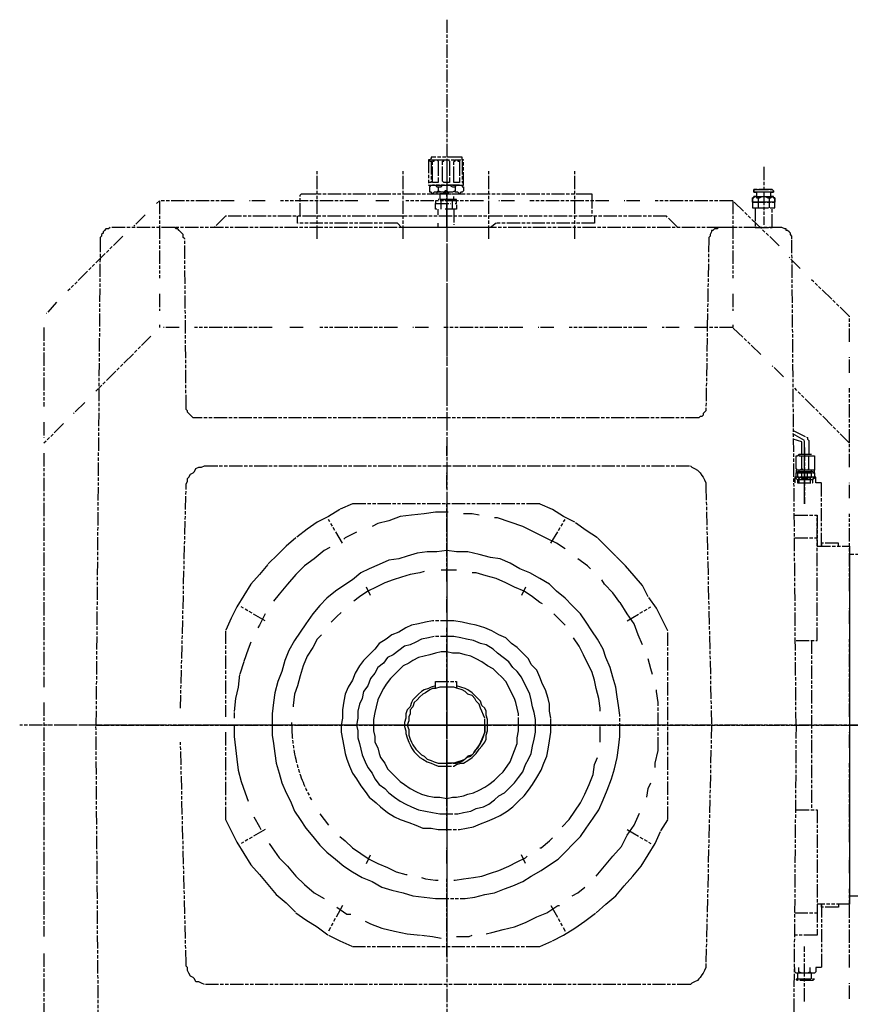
# Model space of a CAD drawing. Header units: millimetres. Extents: x -34725 to 178350, y -13707 to 126150.
# Tile 261 of 272: x 46680 to 47433, y 115159 to 116050. Entities that reach past the tile are written whole.
import ezdxf

# ---------------------------------------------------------------- set-up
doc = ezdxf.new("R2010")
doc.units = ezdxf.units.MM
doc.linetypes.add('AM_ISO09W050', pattern=[22.5, 12, -1.5, 3, -1.5, 3, -1.5])
doc.layers.add('AM_11', color=3, linetype='AM_ISO09W050', lineweight=25)

msp = doc.modelspace()

# ---------------------------------------------------------------- linework, layer by layer
at = {"layer": 'AM_11'}
for p, q in [((47066.896, 116050.261), (47066.896, 114422.395)), ((46754.167, 115854.394), (46752.89, 115853.118)), ((46755.443, 115856.947), (46754.167, 115855.67)), ((46754.167, 115855.67), (46754.167, 115854.394)), ((46756.72, 115859.5), (46755.443, 115858.223)), ((46755.443, 115858.223), (46755.443, 115856.947)), ((46757.996, 115860.776), (46756.72, 115859.5)), ((46760.549, 115860.776), (46757.996, 115860.776)), ((46761.826, 115862.053), (46760.549, 115860.776)), ((46820.542, 115862.053), (46761.826, 115862.053)), ((46821.818, 115860.776), (46820.542, 115862.053)), ((46823.095, 115860.776), (46821.818, 115860.776)), ((46824.371, 115859.5), (46823.095, 115860.776)), ((46825.648, 115858.223), (46824.371, 115859.5)), ((46826.924, 115856.947), (46825.648, 115858.223)), ((46828.201, 115855.67), (46826.924, 115856.947)), ((46828.201, 115853.118), (46828.201, 115855.67)), ((47305.591, 115854.394), (47304.315, 115853.118)), ((47306.868, 115858.223), (47305.591, 115855.67)), ((47305.591, 115855.67), (47305.591, 115854.394)), ((47308.144, 115859.5), (47306.868, 115859.5)), ((47306.868, 115859.5), (47306.868, 115858.223)), ((47309.421, 115860.776), (47308.144, 115859.5)), ((47311.974, 115860.776), (47309.421, 115860.776)), ((47313.25, 115862.053), (47311.974, 115860.776)), ((47370.69, 115862.053), (47313.25, 115862.053)), ((47373.243, 115860.776), (47370.69, 115862.053)), ((47374.519, 115860.776), (47373.243, 115860.776)), ((47374.519, 115859.5), (47374.519, 115860.776)), ((47375.796, 115859.5), (47374.519, 115859.5)), ((47377.072, 115858.223), (47375.796, 115859.5)), ((47378.349, 115856.947), (47377.072, 115858.223)), ((47378.349, 115855.67), (47378.349, 115856.947)), ((47379.625, 115854.394), (47378.349, 115855.67)), ((47379.625, 115853.118), (47379.625, 115854.394)), ((46752.89, 115851.841), (46749.061, 115411.467)), ((46752.89, 115853.118), (46752.89, 115851.841)), ((46829.477, 115851.841), (46828.201, 115853.118)), ((46830.754, 115698.668), (46829.477, 115851.841)), ((47304.315, 115851.841), (47301.762, 115698.668)), ((47304.315, 115853.118), (47304.315, 115851.841)), ((47379.625, 115851.841), (47379.625, 115853.118)), ((47383.455, 115411.467), (47379.625, 115851.841)), ((46830.754, 115697.391), (46830.754, 115698.668)), ((46832.03, 115696.115), (46830.754, 115697.391)), ((46832.03, 115694.838), (46832.03, 115696.115)), ((46833.306, 115693.562), (46832.03, 115694.838)), ((47300.486, 115694.838), (47299.209, 115693.562)), ((47301.762, 115696.115), (47300.486, 115694.838)), ((47301.762, 115698.668), (47301.762, 115696.115)), ((46834.583, 115692.285), (46833.306, 115693.562)), ((46835.859, 115691.009), (46834.583, 115692.285)), ((46837.136, 115689.733), (46835.859, 115691.009)), ((47295.38, 115689.733), (46837.136, 115689.733)), ((47296.656, 115691.009), (47295.38, 115689.733)), ((47297.933, 115691.009), (47296.656, 115691.009)), ((47299.209, 115692.285), (47297.933, 115691.009)), ((47299.209, 115693.562), (47299.209, 115692.285)), ((48208.082, 115411.467), (46679.938, 115411.467))]:
    msp.add_line(p, q, dxfattribs=at)
for points in [[(47082.213, 115923.322), (47080.937, 115923.322), (47080.937, 115925.875), (47079.661, 115925.875), (47052.855, 115925.875), (47052.855, 115924.599), (47051.579, 115923.322), (47050.302, 115923.322), (47050.302, 115900.346), (47082.213, 115900.346)], [(47059.237, 115905.452), (47059.237, 115904.175), (47059.237, 115902.899), (47057.961, 115902.899), (47054.132, 115902.899), (47054.132, 115904.175), (47054.132, 115905.452), (47054.132, 115922.046), (47055.408, 115922.046), (47055.408, 115923.322), (47056.684, 115923.322), (47057.961, 115923.322), (47059.237, 115922.046), (47059.237, 115920.769)], [(47063.067, 115920.769), (47063.067, 115922.046), (47064.343, 115922.046), (47064.343, 115923.322), (47065.62, 115923.322), (47066.896, 115923.322), (47068.172, 115923.322), (47069.449, 115922.046), (47069.449, 115920.769), (47069.449, 115905.452), (47069.449, 115904.175), (47069.449, 115902.899), (47064.343, 115902.899), (47063.067, 115904.175), (47063.067, 115905.452)], [(47078.384, 115905.452), (47078.384, 115904.175), (47078.384, 115902.899), (47077.108, 115902.899), (47073.278, 115902.899), (47073.278, 115904.175), (47073.278, 115905.452), (47073.278, 115922.046), (47074.555, 115922.046), (47074.555, 115923.322), (47075.831, 115923.322), (47077.108, 115923.322), (47077.108, 115922.046), (47078.384, 115922.046), (47078.384, 115920.769)], [(47051.579, 115899.07), (47052.855, 115900.346), (47054.132, 115900.346), (47056.684, 115900.346), (47057.961, 115899.07), (47061.79, 115899.07), (47063.067, 115900.346), (47069.449, 115900.346), (47072.002, 115899.07), (47074.555, 115899.07), (47075.831, 115900.346), (47080.937, 115900.346), (47080.937, 115899.07), (47082.213, 115899.07), (47082.213, 115895.24), (47080.937, 115893.964), (47079.661, 115893.964), (47078.384, 115892.687), (47077.108, 115893.964), (47074.555, 115893.964), (47074.555, 115895.24), (47072.002, 115893.964), (47069.449, 115893.964), (47066.896, 115892.687), (47063.067, 115893.964), (47061.79, 115893.964), (47059.237, 115895.24), (47057.961, 115893.964), (47055.408, 115893.964), (47054.132, 115892.687), (47052.855, 115893.964), (47051.579, 115893.964), (47051.579, 115895.24)], [(47343.885, 115885.029), (47364.308, 115885.029), (47364.308, 115888.858), (47363.031, 115888.858), (47363.031, 115890.135), (47360.479, 115890.135), (47360.479, 115893.964), (47363.031, 115893.964), (47363.031, 115895.24), (47361.755, 115896.517), (47345.161, 115896.517), (47345.161, 115895.24), (47345.161, 115893.964), (47347.714, 115893.964), (47347.714, 115890.135), (47345.161, 115890.135), (47345.161, 115888.858), (47343.885, 115888.858)], [(47343.885, 115888.858), (47345.161, 115888.858), (47345.161, 115890.135), (47346.438, 115890.135), (47347.714, 115890.135), (47347.714, 115888.858), (47350.267, 115888.858), (47352.82, 115890.135), (47355.373, 115890.135), (47357.926, 115888.858), (47359.202, 115888.858), (47360.479, 115888.858), (47361.755, 115890.135), (47363.031, 115888.858), (47364.308, 115888.858), (47364.308, 115885.029), (47354.096, 115885.029), (47343.885, 115885.029)], [(47363.031, 115893.964), (47361.755, 115893.964), (47345.161, 115893.964), (47345.161, 115896.517), (47346.438, 115896.517), (47361.755, 115896.517), (47363.031, 115895.24)], [(47347.714, 115893.964), (47347.714, 115890.135), (47360.479, 115890.135), (47360.479, 115893.964)], [(47400.048, 115643.78), (47400.048, 115642.504), (47398.772, 115642.504), (47394.943, 115642.504), (47394.943, 115643.78), (47393.666, 115642.504), (47389.837, 115642.504), (47388.56, 115643.78), (47387.284, 115642.504), (47384.731, 115642.504), (47383.455, 115643.78), (47383.455, 115655.269), (47384.731, 115655.269), (47386.007, 115656.545), (47386.007, 115655.269), (47387.284, 115655.269), (47394.943, 115655.269), (47396.219, 115655.269), (47398.772, 115655.269), (47400.048, 115655.269)], [(47383.455, 115641.228), (47383.455, 115639.951), (47384.731, 115639.951), (47400.048, 115639.951), (47400.048, 115641.228), (47400.048, 115642.504), (47383.455, 115642.504)], [(47400.048, 115634.845), (47398.772, 115634.845), (47398.772, 115633.569), (47394.943, 115633.569), (47393.666, 115634.845), (47388.56, 115634.845), (47388.56, 115633.569), (47384.731, 115633.569), (47383.455, 115634.845), (47383.455, 115639.951), (47384.731, 115639.951), (47384.731, 115641.228), (47386.007, 115641.228), (47387.284, 115641.228), (47388.56, 115639.951), (47391.113, 115639.951), (47394.943, 115639.951), (47394.943, 115641.228), (47398.772, 115641.228), (47398.772, 115639.951), (47400.048, 115639.951)], [(47386.007, 115641.228), (47397.495, 115641.228), (47397.495, 115642.504), (47386.007, 115642.504)], [(47384.731, 115639.951), (47384.731, 115636.122), (47397.495, 115636.122), (47397.495, 115639.951)], [(46908.617, 115411.467), (46908.617, 115402.532), (46909.893, 115394.874), (46911.17, 115385.938), (46912.446, 115377.003), (46914.999, 115368.068), (46917.552, 115359.133), (46921.381, 115350.198), (46925.211, 115342.539), (46929.04, 115333.604), (46934.146, 115325.946), (46939.251, 115318.287), (46945.634, 115310.628), (46952.016, 115302.969), (46958.398, 115296.587), (46966.057, 115290.205), (46973.716, 115283.823), (46981.374, 115278.717), (46990.309, 115273.611), (46999.244, 115269.782), (47008.18, 115264.676), (47017.115, 115262.123), (47027.326, 115259.57), (47036.261, 115257.017), (47046.473, 115255.741), (47056.684, 115254.465), (47083.49, 115254.465), (47092.425, 115255.741), (47101.36, 115258.294), (47110.295, 115259.57), (47119.23, 115263.4), (47126.889, 115265.953), (47135.824, 115269.782), (47143.483, 115274.888), (47152.418, 115279.993), (47160.077, 115285.099), (47167.735, 115290.205), (47174.117, 115296.587), (47181.776, 115304.246), (47188.158, 115310.628), (47193.264, 115318.287), (47199.646, 115327.222), (47204.752, 115334.881), (47208.582, 115343.816), (47212.411, 115352.751), (47216.24, 115362.962), (47218.793, 115371.898), (47221.346, 115382.109), (47222.622, 115391.044), (47223.899, 115401.256), (47223.899, 115420.402), (47222.622, 115429.338), (47221.346, 115436.996), (47220.07, 115445.931), (47217.517, 115454.867), (47214.964, 115463.802), (47211.134, 115472.737), (47208.582, 115480.395), (47203.476, 115489.331), (47198.37, 115496.989), (47193.264, 115504.648), (47188.158, 115512.307), (47180.5, 115519.965), (47174.117, 115526.347), (47166.459, 115532.73), (47160.077, 115539.112), (47151.141, 115544.218), (47142.206, 115549.324), (47133.271, 115553.153), (47124.336, 115558.259), (47115.401, 115562.088), (47106.466, 115563.364), (47096.254, 115565.917), (47086.043, 115568.47), (47075.831, 115568.47), (47066.896, 115569.747), (47057.961, 115568.47), (47049.026, 115568.47), (47040.091, 115567.194), (47031.156, 115564.641), (47023.497, 115562.088), (47014.562, 115560.812), (47005.627, 115556.982), (46996.692, 115553.153), (46989.033, 115549.324), (46981.374, 115542.941), (46973.716, 115537.836), (46966.057, 115532.73), (46958.398, 115526.347), (46952.016, 115519.965), (46945.634, 115512.307), (46939.251, 115503.371), (46934.146, 115495.713), (46929.04, 115488.054), (46923.934, 115479.119), (46920.105, 115470.184), (46917.552, 115459.972), (46913.723, 115451.037), (46911.17, 115440.826), (46909.893, 115431.891), (46908.617, 115421.679)], [(47431.96, 115565.917), (47431.96, 115257.017), (47521.311, 115257.017), (47521.311, 115565.917)], [(46971.163, 115411.467), (46971.163, 115405.085), (46972.439, 115398.703), (46973.716, 115392.321), (46974.992, 115385.938), (46976.268, 115380.833), (46978.821, 115374.45), (46981.374, 115368.068), (46985.204, 115362.962), (46989.033, 115356.58), (46992.862, 115351.474), (46996.692, 115346.369), (47003.074, 115341.263), (47006.903, 115337.434), (47013.285, 115332.328), (47019.668, 115328.498), (47024.773, 115325.946), (47032.432, 115323.393), (47038.814, 115320.84), (47045.196, 115318.287), (47052.855, 115318.287), (47059.237, 115317.01), (47078.384, 115317.01), (47084.766, 115318.287), (47091.149, 115319.563), (47097.531, 115322.116), (47103.913, 115324.669), (47110.295, 115327.222), (47115.401, 115329.775), (47121.783, 115333.604), (47126.889, 115337.434), (47131.995, 115342.539), (47137.101, 115347.645), (47140.93, 115352.751), (47144.759, 115357.857), (47148.589, 115364.239), (47152.418, 115370.621), (47154.971, 115377.003), (47157.524, 115383.386), (47158.8, 115389.768), (47160.077, 115397.426), (47161.353, 115405.085), (47161.353, 115417.85), (47160.077, 115424.232), (47160.077, 115430.614), (47158.8, 115435.72), (47156.247, 115443.379), (47153.694, 115448.484), (47151.141, 115454.867), (47148.589, 115461.249), (47143.483, 115466.355), (47140.93, 115471.46), (47135.824, 115476.566), (47130.718, 115481.672), (47125.613, 115485.501), (47120.507, 115490.607), (47114.125, 115493.16), (47107.742, 115496.989), (47101.36, 115499.542), (47093.701, 115502.095), (47087.319, 115503.371), (47080.937, 115504.648), (47073.278, 115505.924), (47054.132, 115505.924), (47047.749, 115504.648), (47041.367, 115503.371), (47034.985, 115502.095), (47029.879, 115499.542), (47023.497, 115495.713), (47017.115, 115493.16), (47012.009, 115489.331), (47005.627, 115485.501), (47001.797, 115480.395), (46996.692, 115475.29), (46991.586, 115470.184), (46987.756, 115465.078), (46983.927, 115458.696), (46981.374, 115452.314), (46977.545, 115445.931), (46974.992, 115439.549), (46973.716, 115433.167), (46972.439, 115425.508), (46972.439, 115417.85)], [(46971.163, 115411.467), (46971.163, 115405.085), (46972.439, 115398.703), (46973.716, 115392.321), (46974.992, 115385.938), (46976.268, 115380.833), (46978.821, 115374.45), (46981.374, 115368.068), (46985.204, 115362.962), (46989.033, 115356.58), (46992.862, 115351.474), (46996.692, 115346.369), (47003.074, 115341.263), (47006.903, 115337.434), (47013.285, 115332.328), (47019.668, 115328.498), (47024.773, 115325.946), (47032.432, 115323.393), (47038.814, 115320.84), (47045.196, 115318.287), (47052.855, 115318.287), (47059.237, 115317.01), (47078.384, 115317.01), (47084.766, 115318.287), (47091.149, 115319.563), (47097.531, 115322.116), (47103.913, 115324.669), (47110.295, 115327.222), (47115.401, 115329.775), (47121.783, 115333.604), (47126.889, 115337.434), (47131.995, 115342.539), (47137.101, 115347.645), (47140.93, 115352.751), (47144.759, 115357.857), (47148.589, 115364.239), (47152.418, 115370.621), (47154.971, 115377.003), (47157.524, 115383.386), (47158.8, 115389.768), (47160.077, 115397.426), (47161.353, 115405.085), (47161.353, 115417.85), (47160.077, 115424.232), (47160.077, 115430.614), (47158.8, 115435.72), (47156.247, 115443.379), (47153.694, 115448.484), (47151.141, 115454.867), (47148.589, 115461.249), (47143.483, 115466.355), (47140.93, 115471.46), (47135.824, 115476.566), (47130.718, 115481.672), (47125.613, 115485.501), (47120.507, 115490.607), (47114.125, 115493.16), (47107.742, 115496.989), (47101.36, 115499.542), (47093.701, 115502.095), (47087.319, 115503.371), (47080.937, 115504.648), (47073.278, 115505.924), (47054.132, 115505.924), (47047.749, 115504.648), (47041.367, 115503.371), (47034.985, 115502.095), (47029.879, 115499.542), (47023.497, 115495.713), (47017.115, 115493.16), (47012.009, 115489.331), (47005.627, 115485.501), (47001.797, 115480.395), (46996.692, 115475.29), (46991.586, 115470.184), (46987.756, 115465.078), (46983.927, 115458.696), (46981.374, 115452.314), (46977.545, 115445.931), (46974.992, 115439.549), (46973.716, 115433.167), (46972.439, 115425.508), (46972.439, 115417.85)], [(46985.204, 115411.467), (46986.48, 115406.362), (46986.48, 115399.979), (46987.756, 115394.874), (46989.033, 115389.768), (46990.309, 115384.662), (46992.862, 115378.28), (46995.415, 115373.174), (46999.244, 115368.068), (47001.797, 115362.962), (47005.627, 115357.857), (47010.732, 115354.027), (47014.562, 115350.198), (47019.668, 115346.369), (47024.773, 115342.539), (47029.879, 115339.986), (47034.985, 115337.434), (47041.367, 115334.881), (47047.749, 115333.604), (47054.132, 115332.328), (47060.514, 115331.051), (47077.108, 115331.051), (47082.213, 115332.328), (47088.596, 115333.604), (47093.701, 115336.157), (47100.084, 115337.434), (47105.189, 115339.986), (47110.295, 115343.816), (47114.125, 115347.645), (47119.23, 115350.198), (47124.336, 115355.304), (47128.165, 115359.133), (47131.995, 115364.239), (47135.824, 115369.345), (47138.377, 115375.727), (47140.93, 115380.833), (47143.483, 115385.938), (47144.759, 115392.321), (47146.036, 115398.703), (47147.312, 115405.085), (47147.312, 115416.573), (47146.036, 115422.955), (47144.759, 115428.061), (47143.483, 115434.443), (47142.206, 115439.549), (47139.653, 115444.655), (47137.101, 115449.761), (47134.548, 115454.867), (47130.718, 115459.972), (47126.889, 115463.802), (47123.06, 115468.907), (47117.954, 115472.737), (47112.848, 115476.566), (47109.019, 115480.395), (47102.637, 115484.225), (47097.531, 115485.501), (47091.149, 115488.054), (47084.766, 115489.331), (47079.661, 115490.607), (47073.278, 115491.883), (47055.408, 115491.883), (47050.302, 115490.607), (47043.92, 115489.331), (47038.814, 115486.778), (47033.708, 115484.225), (47028.603, 115482.948), (47023.497, 115479.119), (47018.391, 115475.29), (47013.285, 115472.737), (47009.456, 115467.631), (47004.35, 115463.802), (47001.797, 115458.696), (46997.968, 115453.59), (46995.415, 115447.208), (46991.586, 115442.102), (46990.309, 115435.72), (46987.756, 115430.614), (46986.48, 115424.232), (46986.48, 115417.85)], [(47000.521, 115411.467), (47000.521, 115406.362), (47001.797, 115401.256), (47001.797, 115396.15), (47004.35, 115391.044), (47005.627, 115385.938), (47006.903, 115382.109), (47010.732, 115377.003), (47013.285, 115371.898), (47017.115, 115368.068), (47020.944, 115364.239), (47024.773, 115360.41), (47028.603, 115357.857), (47033.708, 115354.027), (47038.814, 115351.474), (47043.92, 115348.922), (47049.026, 115347.645), (47055.408, 115346.369), (47060.514, 115346.369), (47066.896, 115345.092), (47072.002, 115346.369), (47075.831, 115346.369), (47082.213, 115347.645), (47086.043, 115348.922), (47091.149, 115350.198), (47096.254, 115352.751), (47101.36, 115355.304), (47105.189, 115357.857), (47110.295, 115361.686), (47114.125, 115365.515), (47117.954, 115369.345), (47121.783, 115374.45), (47124.336, 115378.28), (47126.889, 115384.662), (47128.165, 115388.491), (47130.718, 115394.874), (47130.718, 115399.979), (47131.995, 115406.362), (47131.995, 115421.679), (47130.718, 115426.785), (47129.442, 115431.891), (47128.165, 115435.72), (47125.613, 115440.826), (47123.06, 115445.931), (47120.507, 115451.037), (47116.677, 115454.867), (47112.848, 115458.696), (47109.019, 115462.525), (47103.913, 115465.078), (47098.807, 115468.907), (47093.701, 115471.46), (47088.596, 115474.013), (47083.49, 115475.29), (47078.384, 115476.566), (47072.002, 115476.566), (47066.896, 115477.843), (47061.79, 115477.843), (47056.684, 115476.566), (47051.579, 115475.29), (47046.473, 115474.013), (47041.367, 115472.737), (47036.261, 115470.184), (47032.432, 115467.631), (47027.326, 115465.078), (47023.497, 115461.249), (47019.668, 115457.419), (47015.838, 115453.59), (47012.009, 115448.484), (47009.456, 115444.655), (47006.903, 115439.549), (47004.35, 115434.443), (47003.074, 115428.061), (47001.797, 115422.955), (47000.521, 115416.573)], [(47066.896, 115411.467), (47066.896, 115445.931), (47063.067, 115445.931), (47060.514, 115445.931), (47056.684, 115444.655), (47054.132, 115444.655), (47051.579, 115443.379), (47047.749, 115440.826), (47045.196, 115439.549), (47042.644, 115436.996), (47040.091, 115434.443), (47037.538, 115431.891), (47036.261, 115428.061), (47033.708, 115425.508), (47033.708, 115421.679), (47032.432, 115419.126), (47032.432, 115415.297), (47031.156, 115411.467), (47101.36, 115411.467), (47101.36, 115407.638), (47101.36, 115405.085), (47100.084, 115402.532), (47098.807, 115398.703), (47097.531, 115396.15), (47096.254, 115393.597), (47093.701, 115389.768), (47092.425, 115387.215), (47089.872, 115384.662), (47086.043, 115383.386), (47083.49, 115380.833), (47080.937, 115379.556), (47077.108, 115378.28), (47073.278, 115377.003), (47066.896, 115377.003)], [(47031.156, 115411.467), (47032.432, 115407.638), (47032.432, 115405.085), (47032.432, 115402.532), (47033.708, 115398.703), (47034.985, 115396.15), (47036.261, 115393.597), (47038.814, 115389.768), (47041.367, 115387.215), (47043.92, 115384.662), (47046.473, 115383.386), (47049.026, 115380.833), (47052.855, 115379.556), (47055.408, 115378.28), (47059.237, 115377.003), (47075.831, 115377.003), (47079.661, 115378.28), (47082.213, 115379.556), (47084.766, 115382.109), (47088.596, 115383.386), (47091.149, 115385.938), (47092.425, 115388.491), (47094.978, 115391.044), (47097.531, 115394.874), (47098.807, 115397.426), (47100.084, 115401.256), (47101.36, 115405.085), (47101.36, 115417.85), (47100.084, 115420.402), (47098.807, 115424.232), (47097.531, 115426.785), (47096.254, 115430.614), (47093.701, 115433.167), (47092.425, 115435.72), (47089.872, 115438.273), (47086.043, 115439.549), (47083.49, 115442.102), (47080.937, 115443.379), (47077.108, 115444.655), (47073.278, 115445.931), (47060.514, 115445.931), (47056.684, 115444.655), (47054.132, 115444.655), (47051.579, 115443.379), (47047.749, 115440.826), (47045.196, 115439.549), (47042.644, 115436.996), (47040.091, 115434.443), (47037.538, 115431.891), (47036.261, 115428.061), (47033.708, 115425.508), (47033.708, 115421.679), (47032.432, 115419.126), (47032.432, 115415.297)], [(47383.455, 115411.467), (47379.625, 114939.182), (47378.349, 114937.906), (47378.349, 114936.63), (47377.072, 114936.63), (47377.072, 114935.353), (47375.796, 114935.353), (47374.519, 114934.077), (47286.445, 114926.418), (46846.071, 114926.418), (46759.273, 114934.077), (46756.72, 114934.077), (46756.72, 114935.353), (46755.443, 114936.63), (46754.167, 114936.63), (46754.167, 114937.906), (46754.167, 114939.182), (46752.89, 114939.182), (46749.061, 115411.467)], [(47066.896, 115300.417), (47066.896, 115286.376)], [(47384.731, 115186.813), (47384.731, 115181.707), (47397.495, 115181.707), (47397.495, 115186.813)], [(47383.455, 115181.707), (47384.731, 115181.707), (47398.772, 115181.707), (47400.048, 115181.707), (47398.772, 115180.431), (47384.731, 115180.431)]]:
    msp.add_lwpolyline(points, close=True, dxfattribs=at)
for points in [[(47050.302, 115923.322), (47051.579, 115923.322), (47051.579, 115922.046), (47052.855, 115922.046), (47052.855, 115902.899), (47051.579, 115902.899), (47050.302, 115902.899)], [(47052.855, 115923.322), (47079.661, 115923.322)], [(47066.896, 115922.046), (47066.896, 115850.565)], [(47082.213, 115923.322), (47080.937, 115923.322), (47080.937, 115922.046), (47080.937, 115902.899), (47082.213, 115902.899)], [(47354.096, 115916.94), (47354.096, 115864.606)], [(46949.463, 115851.841), (46949.463, 115913.111)], [(47027.326, 115851.841), (47027.326, 115913.111)], [(47066.896, 115914.387), (47066.896, 115900.346)], [(47105.189, 115851.841), (47105.189, 115913.111)], [(47183.053, 115851.841), (47183.053, 115913.111)], [(47054.132, 115900.346), (47078.384, 115900.346)], [(47054.132, 115900.346), (47078.384, 115900.346), (47054.132, 115900.346)], [(47054.132, 115900.346), (47054.132, 115900.346)], [(47055.408, 115900.346), (47055.408, 115900.346)], [(47055.408, 115900.346), (47055.408, 115900.346)], [(47056.684, 115900.346), (47056.684, 115900.346)], [(47056.684, 115900.346), (47056.684, 115900.346)], [(47057.961, 115900.346), (47057.961, 115900.346)], [(47057.961, 115900.346), (47057.961, 115900.346)], [(47059.237, 115900.346), (47059.237, 115900.346)], [(47059.237, 115900.346), (47059.237, 115900.346)], [(47059.237, 115899.07), (47059.237, 115895.24)], [(47060.514, 115900.346), (47060.514, 115900.346)], [(47060.514, 115900.346), (47060.514, 115900.346)], [(47061.79, 115900.346), (47061.79, 115900.346)], [(47061.79, 115900.346), (47061.79, 115900.346)], [(47063.067, 115900.346), (47063.067, 115900.346)], [(47063.067, 115900.346), (47063.067, 115900.346)], [(47063.067, 115900.346), (47063.067, 115900.346)], [(47064.343, 115900.346), (47064.343, 115900.346)], [(47064.343, 115900.346), (47064.343, 115900.346)], [(47065.62, 115900.346), (47065.62, 115900.346)], [(47065.62, 115900.346), (47065.62, 115900.346)], [(47066.896, 115900.346), (47066.896, 115900.346)], [(47066.896, 115900.346), (47066.896, 115900.346)], [(47068.172, 115900.346), (47068.172, 115900.346)], [(47068.172, 115900.346), (47068.172, 115900.346)], [(47069.449, 115900.346), (47069.449, 115900.346)], [(47069.449, 115900.346), (47069.449, 115900.346)], [(47070.725, 115900.346), (47070.725, 115900.346)], [(47070.725, 115900.346), (47070.725, 115900.346)], [(47072.002, 115900.346), (47072.002, 115900.346)], [(47072.002, 115900.346), (47072.002, 115900.346)], [(47073.278, 115900.346), (47073.278, 115900.346)], [(47073.278, 115900.346), (47073.278, 115900.346)], [(47073.278, 115900.346), (47073.278, 115900.346)], [(47074.555, 115900.346), (47074.555, 115900.346)], [(47074.555, 115900.346), (47074.555, 115900.346)], [(47074.555, 115899.07), (47074.555, 115895.24)], [(47075.831, 115900.346), (47075.831, 115900.346)], [(47075.831, 115900.346), (47075.831, 115900.346)], [(47077.108, 115900.346), (47077.108, 115900.346)], [(47077.108, 115900.346), (47077.108, 115900.346)], [(47078.384, 115900.346), (47078.384, 115900.346)], [(47078.384, 115900.346), (47078.384, 115900.346)], [(46934.146, 115872.264), (46934.146, 115891.411), (46935.422, 115892.687), (46936.699, 115892.687), (47195.817, 115892.687), (47197.094, 115892.687), (47198.37, 115892.687), (47198.37, 115891.411), (47198.37, 115872.264)], [(47054.132, 115892.687), (47078.384, 115892.687)], [(47070.725, 115893.964), (47059.237, 115893.964), (47057.961, 115893.964), (47057.961, 115892.687), (47059.237, 115892.687), (47073.278, 115892.687)], [(47068.172, 115892.687), (47060.514, 115892.687), (47060.514, 115887.582), (47073.278, 115887.582), (47073.278, 115890.135)], [(47068.172, 115893.964), (47066.896, 115895.24), (47065.62, 115895.24), (47064.343, 115893.964)], [(47066.896, 115872.264), (47066.896, 115892.687), (47066.896, 115883.752)], [(47346.438, 115890.135), (47361.755, 115890.135)], [(47352.82, 115896.517), (47354.096, 115896.517), (47355.373, 115896.517)], [(46874.153, 115886.305), (46806.501, 115886.305), (46803.948, 115883.752)], [(46806.501, 115886.305), (46806.501, 115816.101)], [(46902.235, 115886.305), (46888.194, 115886.305)], [(46986.48, 115886.305), (46916.275, 115886.305)], [(47014.562, 115886.305), (47001.797, 115886.305)], [(47100.084, 115886.305), (47029.879, 115886.305)], [(47056.684, 115886.305), (47056.684, 115883.752), (47066.896, 115883.752), (47068.172, 115883.752)], [(47057.961, 115878.647), (47056.684, 115878.647), (47056.684, 115883.752), (47070.725, 115883.752)], [(47073.278, 115887.582), (47059.237, 115887.582)], [(47061.79, 115878.647), (47061.79, 115883.752), (47061.79, 115887.582)], [(47074.555, 115883.752), (47075.831, 115883.752), (47075.831, 115887.582), (47074.555, 115887.582), (47063.067, 115887.582)], [(47075.831, 115882.476), (47075.831, 115878.647), (47065.62, 115878.647)], [(47072.002, 115878.647), (47072.002, 115883.752), (47072.002, 115887.582)], [(47128.165, 115886.305), (47114.125, 115886.305)], [(47213.687, 115886.305), (47142.206, 115886.305)], [(47241.769, 115886.305), (47227.728, 115886.305)], [(47368.137, 115845.459), (47326.015, 115886.305), (47255.81, 115886.305)], [(47326.015, 115886.305), (47326.015, 115816.101)], [(47350.267, 115885.029), (47343.885, 115885.029), (47343.885, 115879.923), (47346.438, 115879.923), (47346.438, 115862.053), (47361.755, 115862.053), (47361.755, 115879.923), (47364.308, 115879.923), (47364.308, 115885.029), (47357.926, 115885.029)], [(47348.991, 115888.858), (47348.991, 115885.029), (47348.991, 115879.923)], [(47359.202, 115888.858), (47359.202, 115885.029), (47359.202, 115879.923)], [(46793.737, 115873.541), (46783.525, 115863.329)], [(47276.233, 115862.053), (47266.022, 115872.264), (47116.677, 115872.264), (47015.838, 115872.264), (46866.494, 115872.264), (46856.283, 115862.053)], [(47200.923, 115872.264), (47200.923, 115865.882), (47111.572, 115865.882), (47106.466, 115862.053), (47026.05, 115862.053), (47022.22, 115865.882), (46931.593, 115865.882), (46931.593, 115872.264)], [(47059.237, 115873.541), (47059.237, 115878.647)], [(47066.896, 115862.053), (47066.896, 115876.094)], [(47073.278, 115878.647), (47073.278, 115864.606)], [(47346.438, 115879.923), (47361.755, 115879.923)], [(47069.449, 115862.053), (47059.237, 115862.053), (47059.237, 115865.882)], [(46773.314, 115854.394), (46723.532, 115804.613)], [(47314.527, 115862.053), (46819.266, 115862.053)], [(47066.896, 115836.524), (47066.896, 115822.483)], [(47387.284, 115825.036), (47377.072, 115835.247)], [(47431.96, 115758.661), (47431.96, 115781.637), (47397.495, 115814.824)], [(46806.501, 115802.06), (46806.501, 115786.742)], [(47066.896, 115808.442), (47066.896, 115736.961)], [(47326.015, 115802.06), (47326.015, 115786.742)], [(46713.321, 115794.401), (46704.385, 115784.19)], [(46701.833, 115771.425), (46701.833, 115699.944)], [(46806.501, 115773.978), (46806.501, 115771.425)], [(46824.371, 115771.425), (46810.33, 115771.425)], [(46908.617, 115771.425), (46838.412, 115771.425)], [(46936.699, 115771.425), (46923.934, 115771.425)], [(47022.22, 115771.425), (46952.016, 115771.425)], [(47050.302, 115771.425), (47036.261, 115771.425)], [(47135.824, 115771.425), (47064.343, 115771.425)], [(47163.906, 115771.425), (47149.865, 115771.425)], [(47248.151, 115771.425), (47177.947, 115771.425)], [(47277.51, 115771.425), (47262.192, 115771.425)], [(47351.543, 115747.173), (47326.015, 115771.425), (47291.55, 115771.425)], [(47326.015, 115773.978), (47326.015, 115771.425)], [(46798.842, 115763.766), (46749.061, 115713.985)], [(47431.96, 115730.579), (47431.96, 115744.62)], [(47371.967, 115726.749), (47361.755, 115736.961)], [(47066.896, 115724.197), (47066.896, 115708.879)], [(47431.96, 115666.757), (47382.178, 115716.538)], [(47431.96, 115645.057), (47431.96, 115716.538)], [(46738.85, 115703.773), (46728.638, 115693.562)], [(47066.896, 115694.838), (47066.896, 115624.634)], [(46701.833, 115685.903), (46701.833, 115671.862)], [(46719.703, 115684.627), (46701.833, 115666.757)], [(47380.902, 115678.245), (47393.666, 115671.862), (47393.666, 115670.586), (47394.943, 115669.309), (47394.943, 115656.545)], [(47391.113, 115662.927), (47391.113, 115611.869), (47391.113, 115669.309), (47379.625, 115675.692)], [(47388.56, 115656.545), (47388.56, 115668.033), (47380.902, 115670.586)], [(47066.896, 115655.269), (47066.896, 115664.204)], [(47391.113, 115620.804), (47391.113, 115665.48)], [(46701.833, 115657.821), (46701.833, 115445.931)], [(47397.495, 115656.545), (47386.007, 115656.545)], [(47388.56, 115643.78), (47388.56, 115655.269)], [(47394.943, 115643.78), (47394.943, 115655.269)], [(46825.648, 115426.785), (46830.754, 115627.187), (46830.754, 115629.74), (46832.03, 115632.292), (46832.03, 115634.845), (46833.306, 115636.122), (46834.583, 115638.675), (46837.136, 115639.951), (46838.412, 115641.228), (46839.689, 115643.78), (46842.242, 115645.057), (46844.794, 115645.057), (46847.347, 115646.333), (47287.721, 115646.333), (47288.998, 115645.057), (47291.55, 115643.78), (47294.103, 115642.504), (47295.38, 115641.228), (47296.656, 115639.951), (47297.933, 115637.398), (47299.209, 115636.122), (47300.486, 115633.569), (47301.762, 115631.016), (47301.762, 115629.74), (47301.762, 115627.187), (47306.868, 115411.467), (47301.762, 115195.748), (47301.762, 115193.195), (47301.762, 115191.919), (47300.486, 115189.366), (47299.209, 115186.813), (47297.933, 115185.536), (47296.656, 115182.984), (47295.38, 115181.707), (47294.103, 115180.431), (47291.55, 115179.154), (47288.998, 115177.878), (47287.721, 115176.601), (46847.347, 115176.601), (46844.794, 115177.878), (46842.242, 115179.154), (46839.689, 115179.154), (46838.412, 115181.707), (46837.136, 115182.984), (46834.583, 115184.26), (46833.306, 115186.813), (46832.03, 115189.366), (46832.03, 115191.919), (46830.754, 115193.195), (46830.754, 115195.748), (46825.648, 115396.15)], [(47397.495, 115642.504), (47386.007, 115642.504)], [(47393.666, 115642.504), (47392.39, 115642.504), (47389.837, 115642.504)], [(47066.896, 115625.91), (47066.896, 115639.951)], [(47421.748, 115573.576), (47421.748, 115576.129), (47406.431, 115576.129), (47406.431, 115573.576), (47406.431, 115631.016), (47401.325, 115631.016), (47401.325, 115634.845), (47401.325, 115636.122), (47400.048, 115636.122), (47397.495, 115636.122), (47396.219, 115634.845), (47393.666, 115636.122), (47388.56, 115636.122), (47386.007, 115634.845), (47386.007, 115636.122), (47384.731, 115636.122), (47382.178, 115636.122), (47382.178, 115634.845), (47382.178, 115631.016)], [(47398.772, 115636.122), (47384.731, 115636.122)], [(47384.731, 115633.569), (47384.731, 115631.016), (47398.772, 115631.016), (47398.772, 115633.569)], [(47386.007, 115634.845), (47386.007, 115631.016)], [(47397.495, 115633.569), (47386.007, 115633.569)], [(47388.56, 115634.845), (47388.56, 115639.951)], [(47393.666, 115634.845), (47393.666, 115639.951)], [(47396.219, 115634.845), (47396.219, 115631.016)], [(47382.178, 115631.016), (47382.178, 115631.016)], [(47431.96, 115616.975), (47431.96, 115631.016)], [(46866.494, 115405.085), (46866.494, 115325.946), (46871.6, 115315.734), (46876.706, 115305.522), (46883.088, 115295.311), (46889.47, 115285.099), (46897.129, 115276.164), (46904.787, 115267.229), (46912.446, 115258.294), (46921.381, 115250.635), (46930.316, 115241.7), (46939.251, 115235.318), (46949.463, 115228.936), (46959.675, 115221.277), (46969.886, 115216.171), (46981.374, 115211.065), (47151.141, 115211.065), (47162.629, 115216.171), (47172.841, 115221.277), (47183.053, 115227.659), (47191.988, 115234.041), (47202.199, 115241.7), (47211.134, 115249.359), (47220.07, 115257.017), (47227.728, 115265.953), (47235.387, 115274.888), (47243.046, 115283.823), (47249.428, 115294.034), (47255.81, 115304.246), (47260.916, 115315.734), (47267.298, 115325.946), (47267.298, 115496.989), (47262.192, 115507.201), (47257.086, 115517.412), (47249.428, 115527.624), (47244.322, 115537.836), (47236.663, 115546.771), (47229.005, 115555.706), (47220.07, 115564.641), (47212.411, 115572.3), (47203.476, 115581.235), (47193.264, 115587.617), (47183.053, 115595.276), (47172.841, 115600.381), (47162.629, 115606.764), (47151.141, 115611.869), (46981.374, 115611.869), (46969.886, 115606.764), (46959.675, 115600.381), (46949.463, 115595.276), (46940.528, 115588.893), (46930.316, 115581.235), (46921.381, 115573.576), (46913.723, 115565.917), (46904.787, 115556.982), (46897.129, 115548.047), (46889.47, 115539.112), (46883.088, 115528.9), (46876.706, 115518.689), (46871.6, 115508.477), (46866.494, 115496.989), (46866.494, 115419.126)], [(47066.896, 115541.665), (47066.896, 115611.869), (47066.896, 115540.388)], [(47066.896, 115610.593), (47066.896, 115596.552)], [(46972.439, 115576.129), (46959.675, 115597.828)], [(47068.172, 115604.211), (47066.896, 115604.211), (47056.684, 115604.211), (47046.473, 115602.934), (47034.985, 115601.658), (47024.773, 115600.381), (47014.562, 115596.552), (47004.35, 115593.999), (46999.244, 115591.446)], [(47096.254, 115601.658), (47089.872, 115602.934), (47082.213, 115602.934)], [(47174.117, 115571.023), (47166.459, 115576.129), (47156.247, 115581.235), (47146.036, 115586.34), (47135.824, 115591.446), (47124.336, 115595.276), (47112.848, 115599.105), (47110.295, 115599.105)], [(47161.353, 115576.129), (47174.117, 115597.828)], [(47382.178, 115601.658), (47402.601, 115601.658), (47402.601, 115573.576), (47431.96, 115573.576), (47431.96, 115249.359), (47402.601, 115249.359), (47402.601, 115221.277), (47382.178, 115221.277)], [(47383.455, 115488.054), (47402.601, 115488.054), (47402.601, 115601.658)], [(47431.96, 115532.73), (47431.96, 115602.934)], [(46985.204, 115586.34), (46974.992, 115581.235), (46973.716, 115579.958)], [(47066.896, 115581.235), (47066.896, 115511.03)], [(47382.178, 115581.235), (47402.601, 115581.235)], [(46960.951, 115572.3), (46955.845, 115569.747), (46946.91, 115562.088), (46937.975, 115555.706), (46930.316, 115548.047), (46922.658, 115539.112), (46914.999, 115530.177), (46909.893, 115523.795)], [(47066.896, 115569.747), (47066.896, 115498.266), (47066.896, 115428.061), (47066.896, 115499.542)], [(47197.094, 115553.153), (47194.541, 115555.706), (47185.606, 115562.088)], [(47075.831, 115551.876), (47066.896, 115551.876), (47061.79, 115551.876)], [(47046.473, 115550.6), (47042.644, 115549.324), (47033.708, 115548.047), (47026.05, 115545.494), (47018.391, 115542.941), (47010.732, 115540.388), (47003.074, 115536.559), (46995.415, 115532.73), (46987.756, 115527.624), (46982.651, 115523.795)], [(47153.694, 115521.242), (47151.141, 115522.518), (47144.759, 115527.624), (47137.101, 115532.73), (47128.165, 115536.559), (47120.507, 115540.388), (47111.572, 115544.218), (47102.637, 115546.771), (47093.701, 115549.324), (47089.872, 115549.324)], [(47244.322, 115484.225), (47240.493, 115493.16), (47236.663, 115503.371), (47230.281, 115512.307), (47223.899, 115522.518), (47217.517, 115531.453), (47209.858, 115539.112), (47207.305, 115542.941)], [(46997.968, 115528.9), (46994.139, 115536.559)], [(47138.377, 115536.559), (47134.548, 115528.9)], [(47066.896, 115513.583), (47066.896, 115527.624)], [(47066.896, 115526.347), (47066.896, 115512.307)], [(46902.235, 115505.924), (46880.535, 115518.689)], [(47230.281, 115505.924), (47251.981, 115518.689)], [(47431.96, 115503.371), (47431.96, 115517.412)], [(46902.235, 115512.307), (46897.129, 115502.095), (46895.852, 115499.542)], [(46971.163, 115513.583), (46967.333, 115509.754), (46962.228, 115504.648)], [(47174.117, 115502.095), (47171.565, 115504.648), (47165.182, 115511.03), (47163.906, 115512.307)], [(46953.292, 115493.16), (46949.463, 115489.331), (46945.634, 115481.672), (46940.528, 115474.013), (46936.699, 115465.078), (46934.146, 115456.143), (46931.593, 115447.208), (46929.04, 115439.549), (46927.763, 115429.338), (46927.763, 115428.061)], [(47066.896, 115496.989), (47066.896, 115482.948)], [(47206.029, 115424.232), (47206.029, 115426.785), (47204.752, 115435.72), (47202.199, 115444.655), (47200.923, 115452.314), (47198.37, 115459.972), (47194.541, 115467.631), (47190.711, 115475.29), (47186.882, 115482.948), (47181.776, 115490.607)], [(47431.96, 115419.126), (47431.96, 115489.331)], [(46889.47, 115486.778), (46886.917, 115480.395), (46883.088, 115468.907), (46879.259, 115457.419), (46877.982, 115445.931), (46875.429, 115435.72), (46874.153, 115422.955), (46874.153, 115417.85)], [(47066.896, 115484.225), (47066.896, 115470.184)], [(47397.495, 115488.054), (47397.495, 115334.881)], [(47253.257, 115457.419), (47251.981, 115462.525), (47249.428, 115471.46)], [(47066.896, 115468.907), (47066.896, 115411.467)], [(47066.896, 115456.143), (47066.896, 115385.938), (47066.896, 115314.458)], [(47056.684, 115447.208), (47052.855, 115445.931), (47050.302, 115444.655), (47046.473, 115443.379), (47043.92, 115442.102), (47041.367, 115439.549), (47038.814, 115436.996), (47036.261, 115434.443), (47034.985, 115431.891), (47033.708, 115428.061), (47031.156, 115425.508), (47029.879, 115421.679), (47029.879, 115417.85), (47028.603, 115414.02), (47028.603, 115410.191), (47029.879, 115406.362), (47029.879, 115403.809), (47031.156, 115399.979), (47032.432, 115396.15), (47033.708, 115393.597), (47034.985, 115391.044), (47037.538, 115387.215), (47040.091, 115384.662), (47042.644, 115382.109), (47045.196, 115380.833), (47049.026, 115378.28), (47052.855, 115377.003), (47055.408, 115375.727), (47059.237, 115374.45), (47073.278, 115374.45), (47075.831, 115375.727), (47079.661, 115377.003), (47082.213, 115377.003), (47086.043, 115379.556), (47089.872, 115382.109), (47092.425, 115384.662), (47093.701, 115385.938), (47096.254, 115389.768), (47098.807, 115392.321), (47101.36, 115396.15), (47102.637, 115398.703), (47102.637, 115402.532), (47103.913, 115406.362), (47103.913, 115416.573), (47102.637, 115420.402), (47102.637, 115424.232), (47101.36, 115426.785), (47098.807, 115429.338), (47097.531, 115433.167), (47094.978, 115435.72), (47092.425, 115438.273), (47089.872, 115440.826), (47086.043, 115443.379), (47083.49, 115444.655), (47079.661, 115445.931), (47075.831, 115447.208)], [(47056.684, 115444.655), (47056.684, 115444.655), (47056.684, 115451.037), (47075.831, 115451.037), (47075.831, 115444.655)], [(47066.896, 115341.263), (47066.896, 115411.467), (47066.896, 115445.931)], [(47255.81, 115373.174), (47255.81, 115377.003), (47258.363, 115388.491), (47258.363, 115431.891), (47257.086, 115442.102), (47257.086, 115443.379)], [(46701.833, 115431.891), (46701.833, 115220.001)], [(46777.143, 115411.467), (46705.662, 115411.467)], [(46805.225, 115411.467), (46791.184, 115411.467)], [(46889.47, 115411.467), (46819.266, 115411.467)], [(46874.153, 115411.467), (46874.153, 115401.256), (46875.429, 115391.044), (46876.706, 115380.833), (46877.982, 115370.621), (46880.535, 115360.41), (46884.364, 115350.198), (46886.917, 115342.539)], [(46918.828, 115411.467), (46904.787, 115411.467)], [(46912.446, 115411.467), (46908.617, 115411.467)], [(46997.968, 115411.467), (46926.487, 115411.467), (46926.487, 115414.02)], [(47003.074, 115411.467), (46932.869, 115411.467)], [(46955.845, 115411.467), (46940.528, 115411.467)], [(47111.572, 115411.467), (47040.091, 115411.467), (46969.886, 115411.467)], [(47026.05, 115411.467), (47012.009, 115411.467)], [(47031.156, 115411.467), (47017.115, 115411.467)], [(47116.677, 115411.467), (47045.196, 115411.467)], [(47068.172, 115411.467), (47054.132, 115411.467)], [(47066.896, 115399.979), (47066.896, 115414.02), (47066.896, 115398.703)], [(47223.899, 115411.467), (47153.694, 115411.467), (47082.213, 115411.467)], [(47139.653, 115411.467), (47124.336, 115411.467)], [(47181.776, 115411.467), (47167.735, 115411.467)], [(47267.298, 115411.467), (47195.817, 115411.467)], [(47206.029, 115396.15), (47206.029, 115402.532), (47206.029, 115410.191)], [(47383.455, 115411.467), (47453.659, 115411.467)], [(47425.577, 115411.467), (47497.058, 115411.467), (47567.263, 115411.467)], [(47431.96, 115391.044), (47431.96, 115405.085)], [(47066.896, 115315.734), (47066.896, 115385.938)], [(47171.565, 115319.563), (47177.947, 115325.946), (47183.053, 115333.604), (47188.158, 115341.263), (47191.988, 115348.922), (47195.817, 115357.857), (47199.646, 115366.792), (47200.923, 115375.727), (47203.476, 115382.109)], [(47066.896, 115377.003), (47066.896, 115377.003)], [(47431.96, 115305.522), (47431.96, 115377.003)], [(47066.896, 115370.621), (47066.896, 115356.58)], [(47248.151, 115346.369), (47249.428, 115354.027), (47251.981, 115359.133)], [(47066.896, 115342.539), (47066.896, 115272.335), (47066.896, 115211.065)], [(46892.023, 115328.498), (46897.129, 115319.563), (46898.405, 115317.01)], [(46952.016, 115331.051), (46955.845, 115325.946), (46959.675, 115320.84)], [(47202.199, 115274.888), (47209.858, 115283.823), (47217.517, 115292.758), (47225.175, 115301.693), (47230.281, 115311.905), (47236.663, 115320.84), (47241.769, 115332.328)], [(47383.455, 115334.881), (47402.601, 115334.881), (47402.601, 115221.277)], [(47066.896, 115327.222), (47066.896, 115311.905)], [(46902.235, 115317.01), (46880.535, 115304.246)], [(46969.886, 115310.628), (46974.992, 115306.799), (46981.374, 115300.417), (46989.033, 115295.311), (46996.692, 115290.205), (47004.35, 115286.376), (47013.285, 115282.546), (47020.944, 115278.717), (47029.879, 115276.164), (47031.156, 115276.164)], [(47230.281, 115317.01), (47251.981, 115304.246)], [(46906.064, 115304.246), (46908.617, 115300.417), (46914.999, 115291.481), (46922.658, 115283.823), (46930.316, 115274.888), (46937.975, 115267.229), (46946.91, 115259.57), (46955.845, 115254.465)], [(47151.141, 115300.417), (47152.418, 115300.417), (47160.077, 115306.799), (47162.629, 115309.352)], [(46994.139, 115286.376), (46997.968, 115294.034)], [(47066.896, 115299.14), (47066.896, 115227.659)], [(47073.278, 115271.058), (47074.555, 115271.058), (47082.213, 115272.335), (47091.149, 115273.611), (47098.807, 115274.888), (47106.466, 115277.441), (47114.125, 115279.993), (47123.06, 115283.823), (47130.718, 115287.652), (47138.377, 115291.481), (47139.653, 115292.758)], [(47138.377, 115286.376), (47134.548, 115294.034)], [(47431.96, 115277.441), (47431.96, 115291.481)], [(47043.92, 115273.611), (47047.749, 115272.335), (47056.684, 115271.058), (47059.237, 115271.058)], [(47066.896, 115202.13), (47066.896, 115272.335)], [(47066.896, 115258.294), (47066.896, 115254.465)], [(47180.5, 115257.017), (47185.606, 115259.57), (47191.988, 115264.676)], [(47431.96, 115191.919), (47431.96, 115263.4)], [(46972.439, 115248.082), (46959.675, 115225.106)], [(47102.637, 115222.553), (47107.742, 115223.83), (47117.954, 115226.383), (47128.165, 115228.936), (47138.377, 115232.765), (47148.589, 115237.871), (47157.524, 115241.7), (47167.735, 115248.082), (47169.012, 115248.082)], [(47161.353, 115248.082), (47174.117, 115225.106)], [(47421.748, 115249.359), (47421.748, 115246.806), (47406.431, 115246.806), (47406.431, 115249.359), (47406.431, 115191.919), (47401.325, 115191.919), (47401.325, 115188.089), (47400.048, 115186.813), (47397.495, 115186.813), (47396.219, 115188.089), (47393.666, 115186.813), (47388.56, 115186.813), (47386.007, 115188.089), (47386.007, 115186.813), (47384.731, 115186.813), (47383.455, 115186.813), (47382.178, 115188.089), (47382.178, 115191.919)], [(46967.333, 115246.806), (46976.268, 115240.424), (46980.098, 115240.424)], [(47382.178, 115241.7), (47402.601, 115241.7)], [(46992.862, 115234.041), (46997.968, 115231.489), (47008.18, 115227.659), (47019.668, 115225.106), (47031.156, 115222.553), (47043.92, 115221.277), (47054.132, 115220.001), (47061.79, 115218.724)], [(47075.831, 115220.001), (47077.108, 115220.001), (47087.319, 115220.001), (47089.872, 115221.277)], [(47066.896, 115213.618), (47066.896, 115199.577)], [(46701.833, 115204.683), (46701.833, 115134.479)], [(47391.113, 115161.284), (47391.113, 115211.065)], [(47382.178, 115191.919), (47382.178, 115191.919)], [(47398.772, 115186.813), (47384.731, 115186.813)], [(47386.007, 115188.089), (47386.007, 115191.919)], [(47396.219, 115188.089), (47396.219, 115191.919)], [(47393.666, 115180.431), (47392.39, 115180.431), (47389.837, 115180.431)], [(47431.96, 115163.837), (47431.96, 115177.878)]]:
    msp.add_lwpolyline(points, dxfattribs=at)
msp.add_lwpolyline([(46944.357, 115343.816, -0.128147), (46926.487, 115411.467), (46866.494, 115411.467)], format="xyb", dxfattribs=at)

doc.saveas('drawing.dxf')
